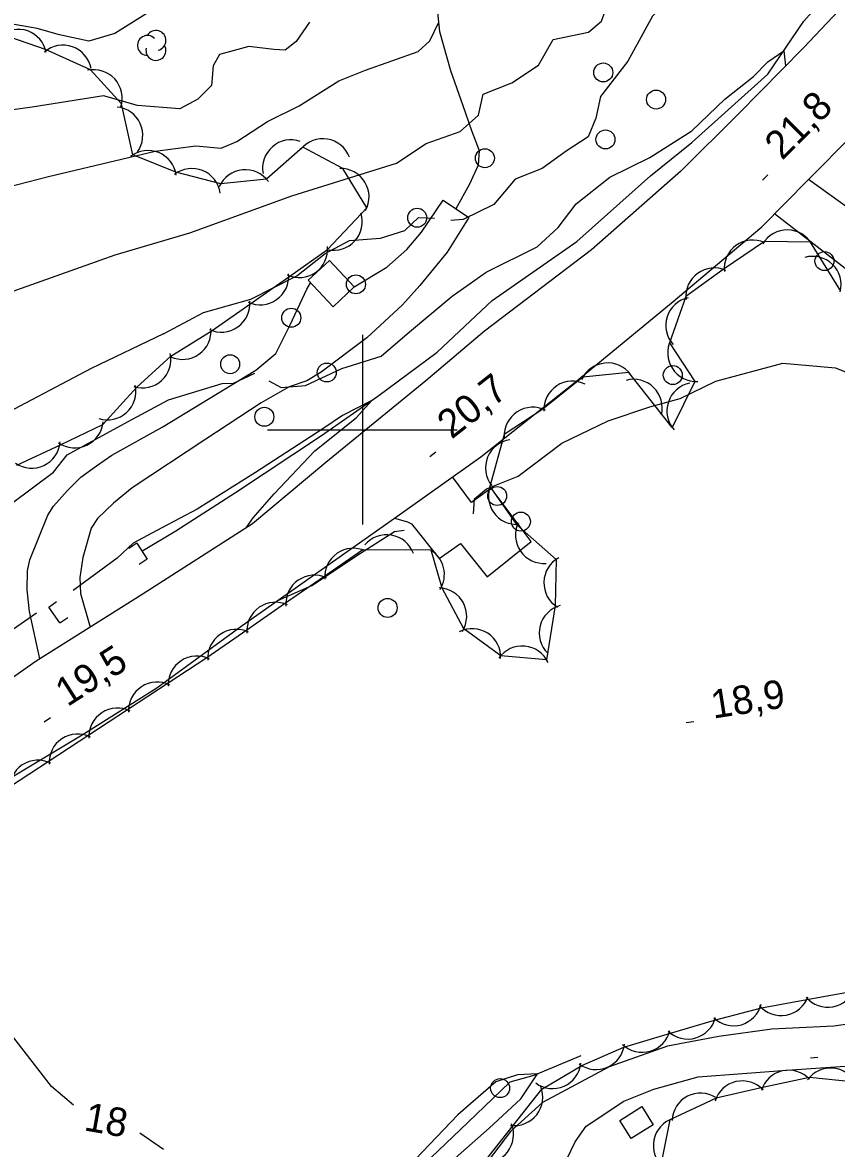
# Model space of a CAD drawing. Extents: x 646142 to 649934, y 5874075 to 5876351.
# Drawn here: x 647964.2 to 648049.9, y 5875124.3 to 5875242.9 of the extents above; entities that cross this region are included whole.
import ezdxf

# ---------------------------------------------------------------- set-up
doc = ezdxf.new("R2010")
doc.units = 0
for name, color, linetype in [('Niveau 1', 7, 'Continuous'), ('Niveau 19', 7, 'Continuous'), ('Niveau 2', 7, 'Continuous'), ('Niveau 21', 7, 'Continuous'), ('Niveau 22', 7, 'Continuous'), ('Niveau 26', 7, 'Continuous'), ('Niveau 3', 7, 'Continuous'), ('Niveau 31', 7, 'Continuous'), ('Niveau 36', 7, 'Continuous'), ('Niveau 4', 7, 'Continuous'), ('Niveau 44', 7, 'Continuous'), ('Niveau 61', 7, 'Continuous')]:
    doc.layers.add(name, color=color, linetype=linetype)

msp = doc.modelspace()

# ---------------------------------------------------------------- linework, layer by layer
at = {"layer": 'Niveau 1'}
for points in [[(647994.42, 5875242.93), (647993.01, 5875240.91), (647991.87, 5875240.01), (647990.66, 5875240.08), (647988.05, 5875240.39), (647984.94, 5875239.55), (647984.29, 5875238.35), (647984.1, 5875236.26), (647982.65, 5875234.82), (647980.77, 5875233.8), (647976.31, 5875234.17), (647972.72, 5875235.2)], [(647972.72, 5875235.2), (647965.21, 5875234), (647956.77, 5875232.84), (647944.7, 5875230.92), (647932.02, 5875227.91), (647918.62, 5875223.69), (647912.98, 5875220.46), (647905.21, 5875214.98)], [(648011.7, 5875191.14), (648011.82, 5875192.71), (648013.07, 5875193.78), (648016.41, 5875195.12), (648021, 5875198.6), (648025.89, 5875200.92), (648030.27, 5875202.42), (648033.48, 5875203.28), (648037.23, 5875205.13), (648044.28, 5875207.02), (648049.85, 5875206.52), (648054.45, 5875204.67)], [(647987.77, 5875189.66), (647988.5, 5875190.72), (647990.72, 5875193.25), (647994.98, 5875197.76), (647999.33, 5875201.27), (648000.98, 5875203.09), (647997.92, 5875201.5), (647995.82, 5875200.11), (647988.75, 5875195.49), (647982.61, 5875191.62), (647978.86, 5875189.65), (647975.85, 5875188.05), (647974.18, 5875186.46), (647969.52, 5875183.05)], [(647991.08, 5875182.01), (647994.67, 5875183.6), (647999.8, 5875187.01), (648003.4, 5875189.26), (648004.4, 5875189.41)], [(647962.78, 5875178.7), (647965.65, 5875180.72)]]:
    msp.add_lwpolyline(points, dxfattribs=at)
at = {"layer": 'Niveau 19'}
for points in [[(648043.43, 5875222.77), (648055.37, 5875213.53), (648063.23, 5875208.44), (648063.82, 5875208.31), (648065.78, 5875208.85), (648066.99, 5875209.7), (648067.58, 5875210.49), (648067.82, 5875211.86), (648067.67, 5875212.85), (648067.26, 5875213.58), (648053.5, 5875221.71), (648047.01, 5875226.37)], [(647999.15, 5875215.04), (648002.58, 5875217.13), (648004.69, 5875218.99), (648006.23, 5875220.83), (648008.51, 5875224.19), (648011.2, 5875222.36), (648008.95, 5875218.71), (648006.05, 5875215.19), (648004.24, 5875213.17), (648000.48, 5875209.7), (647995.66, 5875206.07), (647994.13, 5875205.14), (647992.27, 5875204.51), (647989.32, 5875202.85), (647983.52, 5875199.02), (647975.74, 5875193.87), (647973.79, 5875192.27), (647972.08, 5875190.65), (647971.42, 5875189.62), (647970.54, 5875186.54), (647970.23, 5875184.44), (647970.31, 5875182.76), (647971.32, 5875179.19)], [(647966.03, 5875175.86), (647964.93, 5875180.85), (647964.69, 5875183.14), (647964.72, 5875185.12), (647964.98, 5875186.3), (647966.85, 5875190.98), (647967.46, 5875191.96), (647968.93, 5875193.6), (647970.32, 5875195), (647971.98, 5875196.18), (647973.59, 5875197.31), (647978.9, 5875200.28), (647988.76, 5875206.27), (647990.88, 5875208.03), (647992.39, 5875211.07), (647994.16, 5875214.82), (647994.54, 5875215.48)], [(648003.37, 5875190.67), (648004.74, 5875190.31), (648005.19, 5875190.07), (648008.09, 5875186.43), (648010.33, 5875188.01), (648013.16, 5875184.5), (648017.77, 5875188.22), (648013.57, 5875193.84), (648011.51, 5875192.33), (648009.5, 5875195.02)]]:
    msp.add_lwpolyline(points, dxfattribs=at)
at = {"layer": 'Niveau 2'}
for points in [[(648003.6, 5875228.09), (648006.73, 5875230.17), (648010.29, 5875231.41), (648012.23, 5875233.14), (648012.71, 5875235.37), (648015.76, 5875236.55), (648018.56, 5875238.43), (648020.11, 5875241.11), (648023.83, 5875241.9), (648025.18, 5875243.04), (648025.6, 5875244.2), (648025.19, 5875250.11), (648025.44, 5875254.08), (648026.55, 5875255.31), (648031.36, 5875256.44), (648035.86, 5875258.25), (648038.53, 5875259.75), (648039.1, 5875260.46), (648041.91, 5875264.63), (648046.74, 5875267.95), (648047.39, 5875269.6), (648048.1, 5875273.09), (648050.57, 5875277.17)], [(648053.67, 5875258.14), (648049.22, 5875259.68), (648047.79, 5875259.44), (648045.1, 5875256.79), (648043.04, 5875255.81), (648038.9, 5875254.78), (648036.19, 5875252.42), (648034.58, 5875248.47), (648032.86, 5875245.95), (648030.56, 5875243.57), (648027.97, 5875238.84), (648025.07, 5875235.13), (648024.61, 5875232.84), (648023.78, 5875230.86), (648021.47, 5875229.34), (648018.94, 5875227.51), (648016.08, 5875226.41), (648013.85, 5875223.74), (648010.62, 5875222.14), (648009.31, 5875222.03)], [(647977.66, 5875244.12), (647973.93, 5875241.74), (647971.17, 5875240.94), (647968.08, 5875241.6), (647965.72, 5875242.27), (647961.29, 5875243.05)], [(647978.17, 5875229.34), (647982.44, 5875229.9), (647985.13, 5875229.67), (647986.78, 5875230.36), (647989.99, 5875232.49), (647993.33, 5875234.12), (647997.51, 5875236.78), (648000.33, 5875237.88), (648005.86, 5875239.85), (648007.1, 5875240.97), (648008.07, 5875242.95)], [(647990.16, 5875205.15), (647991.46, 5875204.46), (647994.02, 5875204.65), (647997.83, 5875206.45), (648001.99, 5875207.76), (648004.97, 5875210.3), (648009.47, 5875214.06), (648013.04, 5875216.6), (648018.41, 5875219.27), (648020.61, 5875221.32), (648022.54, 5875223.82), (648026.08, 5875226.6), (648030.28, 5875228.67), (648034.7, 5875231.48), (648038.19, 5875234.84), (648041.19, 5875237.21), (648042.73, 5875238.78), (648044.39, 5875239.94), (648044.59, 5875238.33)], [(647916.17, 5875209.64), (647925.14, 5875214.78), (647935.26, 5875218.57), (647945.93, 5875221.28), (647959.27, 5875224.73), (647966.93, 5875226.68), (647978.17, 5875229.34)], [(647813.04, 5875184.86), (647823.63, 5875185.07), (647836.38, 5875185.39), (647848.07, 5875187.19), (647857.73, 5875188.78), (647872.16, 5875189.29), (647880.56, 5875189.61), (647892.46, 5875190.3), (647900.58, 5875191.27), (647911.86, 5875194.96), (647918.45, 5875197.7), (647938.59, 5875204.14), (647944.64, 5875207.74), (647963.59, 5875214.73), (647973.96, 5875218.44), (647981.83, 5875220.75), (647992.58, 5875224.63), (648003.6, 5875228.09)], [(647979.03, 5875210.09), (647983.26, 5875212.35), (647988.24, 5875213.74), (647993.09, 5875216.23), (647996.09, 5875218.56), (647998.65, 5875219.93), (648001.92, 5875220.2), (648004.46, 5875220.99), (648005.92, 5875222.38), (648007.6, 5875222.3)], [(647979.03, 5875210.09), (647971.44, 5875206.45), (647960.75, 5875200.82), (647955.37, 5875197.01), (647946.63, 5875191.66), (647938.62, 5875188.79), (647930.6, 5875186.16), (647919.14, 5875181.5), (647908.59, 5875177.03), (647895.51, 5875173.62), (647884.33, 5875172.81), (647872.53, 5875174.02), (647868.55, 5875174.39)], [(647963.03, 5875192.22), (647967.47, 5875195.54), (647968.91, 5875197.34), (647975.32, 5875200.87), (647979.57, 5875203.14), (647979.57, 5875203.14), (647985.24, 5875204.88), (647986.42, 5875204.9), (647988.67, 5875205.95)], [(647969.55, 5875128.81), (647967.25, 5875130.78), (647962.93, 5875136.38), (647959.13, 5875139.07), (647957.7, 5875142.19), (647957.81, 5875147.05), (647957.4, 5875151.74), (647956.43, 5875153.19), (647954.65, 5875153.3), (647950.09, 5875152.37), (647946.89, 5875148.5), (647946.42, 5875145.49), (647946.14, 5875141.85), (647946.96, 5875137.14), (647948.18, 5875134.37), (647950.26, 5875131.74), (647954.16, 5875129.29), (647956.64, 5875126.81), (647957.51, 5875124.54), (647958.48, 5875123.09)], [(648007.39, 5875121.12), (648013.34, 5875126.39), (648016.68, 5875129.51), (648018.44, 5875132.13), (648016.33, 5875132.04), (648014.05, 5875131.27), (648010.04, 5875127.8), (648004.87, 5875122.37)], [(647979.03, 5875124.15), (647976.56, 5875125.87)]]:
    msp.add_lwpolyline(points, dxfattribs=at)
at = {"layer": 'Niveau 21'}
for points in [[(648055.72, 5875250.03), (648046.47, 5875240.24), (648039.64, 5875233.29), (648033.54, 5875227.24), (648024.13, 5875218.97), (648012.87, 5875210.39), (648006.69, 5875205.16), (647996.14, 5875196.53), (647988.43, 5875190.08), (647976.81, 5875182.65), (647965.63, 5875175.61), (647958.15, 5875170.37), (647950.63, 5875166.77), (647935.67, 5875159.83), (647919.23, 5875152.3), (647907.49, 5875146.75), (647896.63, 5875141.75), (647886.36, 5875137.62), (647880.37, 5875135.99), (647869.46, 5875133.53), (647861.37, 5875131.92), (647852.22, 5875130.44), (647845.93, 5875129.35), (647836.69, 5875127.63)], [(647928.67, 5875144.5), (647928.59, 5875145.32), (647929.19, 5875146.32), (647937.39, 5875150.22), (647948.73, 5875155.74), (647955.46, 5875159.02), (647962.92, 5875163.31), (647970.47, 5875167.86), (647978.33, 5875172.79), (647987.33, 5875179.37), (648003.37, 5875190.67), (648009.56, 5875195.07), (648012.49, 5875197.15), (648022.41, 5875205), (648032.52, 5875213.34), (648042.07, 5875221.39), (648047.01, 5875226.37), (648051.6, 5875231)], [(648020.28, 5875120.49), (648022.43, 5875124.96), (648023.56, 5875126.61), (648027.53, 5875129.25), (648030.7, 5875130.52), (648035.39, 5875131.82), (648044.73, 5875132.52), (648055.48, 5875133.24), (648063.93, 5875133.5), (648070.04, 5875133.52), (648069.96, 5875139.07), (648058.04, 5875138.35), (648049.68, 5875137.15), (648043.13, 5875136.85), (648037.56, 5875136.06), (648032.13, 5875135.04), (648025.99, 5875132.88), (648018.96, 5875129.1), (648015.61, 5875126.05)], [(648015.61, 5875126.05), (648009.58, 5875118.12)]]:
    msp.add_lwpolyline(points, dxfattribs=at)
at = {"layer": 'Niveau 22'}
msp.add_lwpolyline([(647981.52, 5875269), (647987.15, 5875268.83), (647988.98, 5875268.64), (647990.98, 5875268.28), (647992.9, 5875267.19), (647994.46, 5875265.93), (647995.97, 5875263.89), (647998.17, 5875259.78), (647999.53, 5875258.16), (648001.46, 5875255.74), (648003.35, 5875252.74), (648005.54, 5875249.67), (648006.9, 5875247.66), (648007.5, 5875246.53), (648007.76, 5875245.36), (648008.12, 5875241.95), (648009.27, 5875237.86), (648010.58, 5875234.16), (648011.48, 5875231.53), (648012.32, 5875229.41), (648012.2, 5875227.86), (648011.3, 5875225.89), (648009.84, 5875223.29)], dxfattribs=at)
at = {"layer": 'Niveau 26'}
for p, q in [((647976.22, 5875188.04), (647975.38, 5875187.49)), ((647976.22, 5875188.04), (647977.33, 5875186.36)), ((647977.33, 5875186.36), (647976.5, 5875185.81)), ((647966.97, 5875181.32), (647967.79, 5875181.89)), ((647968.13, 5875179.66), (647966.97, 5875181.32)), ((647968.13, 5875179.66), (647968.95, 5875180.23))]:
    msp.add_line(p, q, dxfattribs=at)
at = {"layer": 'Niveau 3'}
for p, q in [((648042.16, 5875226.29), (648042.73, 5875226.86)), ((648007.11, 5875197.19), (648007.74, 5875197.68)), ((647966.47, 5875169.23), (647967.15, 5875169.66)), ((648034.12, 5875169.15), (648034.91, 5875169.27)), ((648047.21, 5875133.83), (648048, 5875133.89))]:
    msp.add_line(p, q, dxfattribs=at)
at = {"layer": 'Niveau 31'}
for points in [[(647996.91, 5875212.95), (647994.29, 5875215.75), (647996.53, 5875217.84), (647999.15, 5875215.04), (647996.91, 5875212.95)], [(648030.64, 5875126.77), (648028.32, 5875125.3), (648027.11, 5875127.2), (648029.43, 5875128.67), (648030.64, 5875126.77)]]:
    msp.add_lwpolyline(points, dxfattribs=at)
at = {"layer": 'Niveau 36'}
for centre in [(648025.38, 5875237.65), (648030.94, 5875234.79), (648025.61, 5875230.59), (648012.91, 5875228.61), (648005.78, 5875222.34), (648048.68, 5875217.77), (647999.32, 5875215.32), (647992.51, 5875211.8), (647986.07, 5875206.9), (647996.25, 5875206.03), (648032.7, 5875205.76), (647989.67, 5875201.36), (648014.2, 5875193.02), (648016.7, 5875190.32), (648002.66, 5875181.22), (648014.51, 5875130.62)]:
    msp.add_circle(centre, 1, dxfattribs=at)
at = {"layer": 'Niveau 4'}
for points in [[(647976.77, 5875187.21), (647980.33, 5875189.34), (647986.63, 5875193.4), (647995.68, 5875199.4), (648001.62, 5875203.54), (648007.87, 5875208.19), (648013.68, 5875213.63), (648022.59, 5875219.84), (648030.37, 5875226.77), (648034.72, 5875230.28), (648042.71, 5875237.47), (648046.5, 5875243.05), (648051.68, 5875248.89), (648058.51, 5875255.95), (648064.69, 5875262.24), (648070.95, 5875270.19), (648078.28, 5875280.37), (648082.85, 5875285.47)], [(648023.03, 5875134.01), (648018.05, 5875131.97), (648015.53, 5875131.24), (648011.12, 5875127.01), (648007.25, 5875123.31), (648005.17, 5875120.5), (648002.68, 5875118.35), (647999.8, 5875116.53), (647990.82, 5875113.26), (647986.98, 5875111.57), (647979.64, 5875110.72), (647975.33, 5875110.28), (647969.76, 5875110.67), (647967.38, 5875110.91), (647965.07, 5875110.44), (647962.85, 5875109.03), (647961.07, 5875108.02), (647956.86, 5875105.35), (647952.42, 5875101.47), (647948.14, 5875097.57)]]:
    msp.add_lwpolyline(points, dxfattribs=at)
at = {"layer": 'Niveau 44'}
for points in [[(647963.6, 5875196.26), (647968.25, 5875198.46), (647972.64, 5875200.54), (647976.22, 5875204.47), (647979.81, 5875207.74), (647984.18, 5875210.44), (647988.15, 5875213.24), (647992.36, 5875216.19), (647996.34, 5875218.98), (648000.47, 5875223.38), (647997.93, 5875227.52), (647993.72, 5875229.79), (647989.9, 5875226.4), (647985.07, 5875225.91), (647980.33, 5875227.14), (647975.83, 5875228.97), (647974.63, 5875234.34), (647971.36, 5875237.92), (647966.62, 5875240.05), (647962.04, 5875241.66)], [(648050.4, 5875214.6), (648047.21, 5875219.77), (648042.36, 5875219.85), (648038, 5875216.9), (648034.08, 5875214.04), (648032.36, 5875209.15), (648035.02, 5875205.09), (648032.64, 5875200.23), (648028.07, 5875206.04), (648023.24, 5875205.55), (648019, 5875202.18), (648014.95, 5875199.51), (648013.43, 5875194), (648016.22, 5875190.02), (648020.42, 5875186.34), (648020.3, 5875181.49), (648019.41, 5875175.75), (648014.58, 5875176.18), (648010.69, 5875179.03), (648008.41, 5875183.31), (648007.23, 5875187.3), (648000.03, 5875187.35), (647996.05, 5875184.58), (647991.81, 5875181.65), (647987.83, 5875178.88), (647983.6, 5875175.96), (647979.54, 5875173.3), (647975.24, 5875170.48), (647971.18, 5875167.81), (647966.88, 5875164.99), (647962.82, 5875162.32)], [(648012.69, 5875122.65), (648015.9, 5875126.67), (648018.9, 5875130.5), (648023.11, 5875132.99), (648027.56, 5875134.93), (648032.45, 5875136.42), (648037.11, 5875137.78), (648042.05, 5875139.1), (648046.82, 5875139.96), (648051.89, 5875140.87)], [(648051.93, 5875131.24), (648047.11, 5875131.75), (648042, 5875130.65), (648037.27, 5875129.56), (648032.4, 5875127.29), (648031.44, 5875122.53)]]:
    msp.add_lwpolyline(points, dxfattribs=at)
for centre, radius, start, end in [((647963.74, 5875239.19), 3, 10.52, 130.4979), ((647978.25, 5875241.02), 1.05, 282.2692, 149.7263), ((647968.46, 5875237.52), 3, 10.52, 130.4979), ((647977.35, 5875240.49), 1.05, 44.1154, 269.804), ((647978.25, 5875239.97), 1.05, 166.9369, 29.6212), ((647971.69, 5875234.94), 3, 342.4093, 102.3873), ((647973.86, 5875231.02), 3, 324.3126, 84.2905), ((647992.48, 5875227.55), 3, 70.8859, 190.8639), ((647995.84, 5875227.66), 3, 20.8341, 140.812), ((647977.41, 5875226.42), 3, 7.8521, 127.8301), ((647982.04, 5875224.53), 3, 7.8521, 127.8301), ((647997.7, 5875224.53), 3, 331.5261, 91.504), ((647987.66, 5875224.4), 3, 35.7537, 155.7316), ((647996.99, 5875221.9), 3, 257.8707, 17.8487), ((648044.76, 5875218.05), 3, 29.1301, 149.108), ((647993.34, 5875219.03), 3, 245.0955, 5.0734), ((648041.12, 5875216.99), 3, 66.0738, 186.0518), ((648047.44, 5875215.27), 3, 345.8406, 105.8185), ((648037.08, 5875214.05), 3, 66.0738, 186.0518), ((647989.24, 5875216.16), 3, 245.0955, 5.0734), ((647985.15, 5875213.28), 3, 245.0955, 5.0734), ((648034.96, 5875210.98), 3, 102.1304, 222.1084), ((647981.06, 5875210.41), 3, 245.0955, 5.0734), ((648035.17, 5875208.09), 3, 153.1871, 273.165), ((647976.83, 5875207.41), 3, 252.3299, 12.3078), ((648025.84, 5875204.04), 3, 35.7516, 155.7295), ((648022.12, 5875202.12), 3, 63.3163, 183.2942), ((648028.59, 5875202.31), 3, 345.6367, 105.6146), ((648035.08, 5875201.97), 3, 101.5643, 221.5423), ((647973.13, 5875204.04), 3, 252.3299, 12.3078), ((648017.94, 5875199.37), 3, 63.3163, 183.2942), ((647969.69, 5875201.09), 3, 235.3837, 355.3616), ((647965.17, 5875198.95), 3, 235.3837, 355.3616), ((648015.98, 5875195.98), 3, 98.2635, 218.2415), ((648016.27, 5875193.02), 3, 155.0267, 275.0047), ((648019.13, 5875188.91), 3, 154.6019, 274.5799), ((648002.56, 5875185.93), 3, 19.9543, 139.9323), ((647999.04, 5875184.51), 3, 64.743, 184.721), ((648005.64, 5875184.76), 3, 328.0263, 58.3153), ((648022.12, 5875183.87), 3, 118.5776, 238.5556), ((647994.94, 5875181.67), 3, 64.743, 184.721), ((648007.99, 5875180.34), 3, 328.0263, 88.0043), ((647990.83, 5875178.82), 3, 64.743, 184.721), ((648021.63, 5875178.58), 3, 105.4521, 225.4301), ((647986.72, 5875175.97), 3, 64.743, 184.721), ((648011.57, 5875176.04), 3, 356.9068, 116.8848), ((648016.84, 5875174.21), 3, 24.9074, 144.8854), ((647982.54, 5875173.15), 3, 63.2721, 183.2501), ((647978.36, 5875170.41), 3, 63.2721, 183.2501), ((647974.18, 5875167.67), 3, 63.2721, 183.2501), ((647969.99, 5875164.93), 3, 63.2721, 183.2501), ((647965.82, 5875162.18), 3, 63.3844, 183.3623), ((648049.04, 5875142.15), 3, 220.2072, 340.1852), ((648044.12, 5875141.27), 3, 220.2072, 340.1852), ((648039.09, 5875140.19), 3, 226.2386, 346.2166), ((648034.28, 5875138.79), 3, 226.2386, 346.2166), ((648029.48, 5875137.4), 3, 226.2386, 346.2166), ((648024.63, 5875135.58), 3, 233.5733, 353.5513), ((648020.05, 5875133.58), 3, 233.5733, 353.5513), ((648049.33, 5875129.74), 3, 23.9229, 143.9008), ((648040.03, 5875128.38), 3, 42.986, 162.9639), ((648044.91, 5875129.51), 3, 42.986, 162.9639), ((648016.01, 5875129.67), 3, 261.9318, 21.9098), ((648035.63, 5875127.1), 3, 57.6394, 177.6173), ((648012.93, 5875125.74), 3, 261.9318, 21.9098), ((648033.65, 5875124.56), 3, 108.6443, 228.6222)]:
    msp.add_arc(centre, radius, start, end, dxfattribs=at)
at = {"layer": 'Niveau 61'}
for points in [[(648000, 5875210), (648000, 5875200), (648000, 5875190)], [(647990, 5875200), (648000, 5875200), (648010, 5875200)]]:
    msp.add_lwpolyline(points, dxfattribs=at)

# ---------------------------------------------------------------- texts
at = {"layer": 'Niveau 2'}
msp.add_text('18', height=3, rotation=349.9661, dxfattribs=at).set_placement((647970.57, 5875126.19))
at = {"layer": 'Niveau 3'}
for s, rotation, p in [('21,8 ', 45.1253, (648044.22, 5875228.31)), ('20,7 ', 38.0886, (648009.4, 5875198.94)), ('19,5 ', 32.6609, (647968.92, 5875170.75)), ('18,9 ', 8.9405, (648036.97, 5875169.55))]:
    msp.add_text(s, height=3, rotation=rotation, dxfattribs=at).set_placement(p)

doc.saveas('drawing.dxf')
